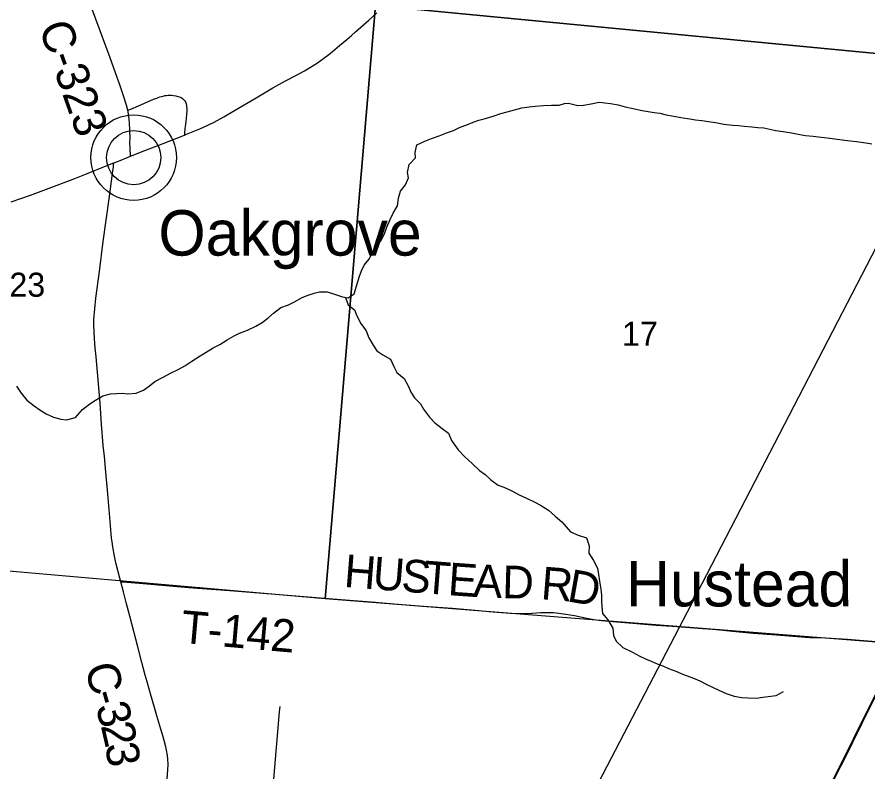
# Model space of a CAD drawing. Extents: x 0 to 1134, y 0 to 440.
# Drawn here: x 432.06 to 476.45, y 52.25 to 91.63 of the extents above; entities that cross this region are included whole.
import ezdxf

# ---------------------------------------------------------------- set-up
doc = ezdxf.new("R2010")
doc.units = 0
for name, color, linetype in [('GM_X_County_Road', 7, 'Continuous'), ('GM_X_County_Road_Text', 7, 'Continuous'), ('GM_X_Minor_River', 7, 'Continuous'), ('GM_X_Rail_Line', 7, 'Continuous'), ('GM_X_Section', 7, 'Continuous'), ('GM_X_Section_Text', 7, 'Continuous'), ('GM_X_Township_Road', 7, 'Continuous'), ('GM_X_Township_Road_Text', 7, 'Continuous'), ('GM_X_Unincorporated', 7, 'Continuous'), ('GM_X_Unincorporated_Location', 7, 'Continuous'), ('GM_X_Unincorporated_Text', 7, 'Continuous'), ('GM_X_US_Route', 7, 'Continuous')]:
    doc.layers.add(name, color=color, linetype=linetype)

msp = doc.modelspace()

# ---------------------------------------------------------------- linework, layer by layer
at = {"layer": 'GM_X_County_Road'}
for points in [[(437.833, 86.766), (437.761, 87.037), (437.59, 87.569), (437.411, 88.099), (437.195, 88.714), (436.912, 89.503), (436.688, 90.115), (436.4, 90.904), (435.935, 92.125)], [(440.787, 85.468), (440.894, 85.511), (441.585, 85.793), (442.013, 85.983), (442.347, 86.15), (442.837, 86.422), (443.402, 86.749), (444.525, 87.414), (445.409, 87.933), (446.06, 88.296), (446.637, 88.599), (447.05, 88.816), (447.374, 89.004), (447.687, 89.208), (447.991, 89.427), (448.386, 89.726), (448.885, 90.144), (449.263, 90.463), (449.502, 90.669), (449.716, 90.849), (450.416, 91.463), (450.828, 91.838)], [(437.983, 84.368), (437.981, 84.418), (437.966, 84.748), (437.948, 85.096), (437.95, 85.28), (437.934, 85.749), (437.922, 86.094), (437.907, 86.305), (437.87, 86.583), (437.833, 86.766)], [(437.983, 84.368), (438.725, 84.659), (439.681, 85.029), (440.787, 85.468)], [(437.102, 84.017), (437.35, 84.116), (437.857, 84.319), (437.983, 84.368)], [(431.746, 81.98), (432.757, 82.341), (433.586, 82.644), (435.071, 83.198), (435.676, 83.444), (436.712, 83.863), (437.102, 84.017)], [(437.466, 62.165), (437.415, 62.359), (437.225, 63.081), (437.173, 63.325), (437.134, 63.504), (437.049, 63.99), (437.013, 64.25), (436.99, 64.446), (436.935, 65.1), (436.859, 65.934), (436.775, 66.954), (436.696, 67.882), (436.613, 68.701), (436.557, 69.268), (436.466, 70.382), (436.388, 71.493), (436.284, 72.703), (436.178, 73.908), (436.137, 74.371), (436.103, 74.835), (436.082, 75.206), (436.064, 75.576), (436.07, 75.854), (436.11, 76.41), (436.172, 76.964), (436.35, 78.347), (436.557, 79.916), (436.714, 81.022), (436.861, 82.135), (437.057, 83.591), (437.083, 83.81), (437.095, 83.942), (437.102, 84.017)], [(439.89, 51.889), (439.928, 52.353), (439.941, 52.634), (439.93, 52.916), (439.908, 53.103), (439.856, 53.378), (439.813, 53.561), (439.731, 53.883), (439.629, 54.259), (439.564, 54.486), (439.356, 55.17), (439.229, 55.613), (439.017, 56.327), (438.838, 56.939), (438.739, 57.29), (438.564, 57.949), (438.356, 58.773), (438.15, 59.565), (437.939, 60.373), (437.75, 61.09), (437.603, 61.641), (437.466, 62.165)]]:
    msp.add_lwpolyline(points, dxfattribs=at)
at = {"layer": 'GM_X_Minor_River'}
for points in [[(435.853, 71.452), (436.15, 71.641), (436.538, 71.864), (436.925, 71.973), (437.243, 71.992), (437.538, 72.011), (437.844, 71.973), (438.263, 72.002), (438.651, 72.168), (438.96, 72.392), (439.246, 72.615), (439.68, 72.838), (440.102, 73.06), (440.467, 73.237), (440.81, 73.438), (441.176, 73.672), (441.61, 73.962), (441.93, 74.14), (442.296, 74.374), (442.638, 74.552), (443.026, 74.786), (443.38, 74.998), (443.666, 75.131), (444.087, 75.285), (444.521, 75.495), (444.84, 75.685), (445.149, 75.92), (445.436, 76.178), (445.825, 76.48), (446.213, 76.612), (446.498, 76.745), (446.932, 76.989), (447.239, 77.122), (447.558, 77.22), (447.842, 77.297), (448.228, 77.292), (448.623, 77.173), (449.03, 77.032), (449.335, 76.983), (449.644, 77.195), (449.762, 77.591), (449.904, 78.056), (450.022, 78.395), (450.173, 78.689), (450.403, 78.982), (450.588, 79.287), (450.797, 79.625), (451.062, 79.963), (451.248, 80.37), (451.343, 80.664), (451.518, 81.06), (451.68, 81.388), (451.912, 81.771), (451.951, 82.18), (452.057, 82.542), (452.322, 82.88), (452.474, 83.231), (452.421, 83.516), (452.517, 83.935), (452.85, 84.283), (452.831, 84.568), (452.915, 84.953), (453.337, 85.153), (453.679, 85.285), (454.077, 85.428), (454.522, 85.604), (454.829, 85.714), (455.172, 85.881), (455.525, 86.002), (455.855, 86.145), (456.151, 86.244), (456.436, 86.32), (456.902, 86.462), (457.29, 86.594), (457.619, 86.681), (458.006, 86.778), (458.393, 86.887), (458.779, 86.939), (459.097, 86.981), (459.517, 87.021), (459.948, 87.027), (460.334, 87.034), (460.618, 87.11), (460.82, 87.135)], [(460.82, 87.135), (461.314, 87.018), (461.61, 87.038), (462.008, 87.091), (462.429, 87.178), (462.725, 87.152), (463.02, 87.115), (463.417, 87.043), (463.779, 86.948), (464.119, 86.865), (464.664, 86.746), (464.981, 86.708), (465.299, 86.648), (465.594, 86.611), (465.923, 86.528), (466.331, 86.456), (466.694, 86.384), (467.159, 86.322), (467.454, 86.262), (467.783, 86.225), (468.135, 86.176), (468.498, 86.127), (468.94, 86.042), (469.394, 85.981), (469.69, 85.967), (469.996, 85.941), (470.393, 85.903), (470.711, 85.865), (471.018, 85.851), (471.324, 85.779), (471.619, 85.708), (472.027, 85.659), (472.458, 85.586), (472.901, 85.502), (473.196, 85.453), (473.593, 85.404), (474.013, 85.354), (474.33, 85.317), (474.716, 85.267), (475.113, 85.218), (475.522, 85.168), (475.851, 85.131), (476.339, 85.069), (476.645, 85.02)], [(449.2, 77.005), (449.331, 76.608), (449.656, 76.354), (449.789, 76.045), (449.999, 75.645), (450.267, 75.266), (450.409, 74.889), (450.643, 74.511), (450.821, 74.214), (451.135, 74.005), (451.541, 73.773), (451.706, 73.396), (451.872, 73.076), (452.254, 72.764), (452.487, 72.352), (452.608, 72.066), (452.786, 71.757), (453.111, 71.458), (453.266, 71.171), (453.567, 70.759), (453.858, 70.46), (454.24, 70.171), (454.566, 69.917), (454.731, 69.539), (455.077, 69.046), (455.424, 68.69), (455.794, 68.344), (456.186, 67.976), (456.478, 67.756), (456.781, 67.48), (457.163, 67.213), (457.457, 67.108), (457.84, 66.921), (458.257, 66.711), (458.629, 66.536), (459.068, 66.326), (459.373, 66.163), (459.778, 65.897), (460.137, 65.586), (460.473, 65.297)], [(432.02, 72.374), (432.277, 72.007), (432.567, 71.64), (432.949, 71.339), (433.241, 71.131), (433.579, 70.934), (433.951, 70.759), (434.335, 70.652), (434.641, 70.614), (435.107, 70.733), (435.464, 71.15), (435.853, 71.452)], [(460.473, 65.297), (460.928, 64.77), (461.324, 64.595), (461.766, 64.454), (461.899, 64.043), (461.895, 63.668), (462.13, 63.278), (462.342, 62.878), (462.395, 62.547), (462.437, 62.194), (462.513, 61.783), (462.544, 61.476), (462.552, 61.168), (462.572, 60.884), (462.603, 60.519), (462.872, 60.175), (463.141, 59.751), (463.183, 59.364), (463.316, 59.066), (463.665, 58.744), (464.174, 58.489), (464.547, 58.291), (464.841, 58.152), (465.147, 58.023), (465.452, 57.884), (465.746, 57.778), (466.052, 57.639), (466.425, 57.498), (466.833, 57.323), (467.354, 57.147), (467.682, 57.008), (468.044, 56.81), (468.338, 56.671), (468.677, 56.508), (469.062, 56.345), (469.469, 56.193), (469.878, 56.132), (470.184, 56.117), (470.616, 56.101), (470.969, 56.155), (471.253, 56.186), (471.663, 56.239), (472.051, 56.451)]]:
    msp.add_lwpolyline(points, dxfattribs=at)
at = {"layer": 'GM_X_Rail_Line'}
for points in [[(538.46, 190.872), (531.264, 175.625), (529.455, 171.744), (523.761, 151.987), (521.638, 146.912), (519.773, 143.896), (517.683, 141.431), (515.36, 138.979), (514.776, 138.349), (513.736, 135.72), (513.018, 133.756), (510.064, 126.441), (504.279, 111.389), (503.424, 109.358), (496.783, 96.163), (485.546, 73.661), (478.157, 58.904), (470.789, 44.152), (463.212, 28.991)], [(451.182, 30.018), (458.42, 44.067), (467.032, 60.601), (479.671, 85.012), (485.129, 95.275), (494.091, 112.577), (499.726, 123.224), (501.511, 125.956), (503.402, 128.057), (505.327, 129.949), (508.502, 133.012), (514.195, 138.036), (516.017, 139.869), (517.553, 141.551), (519.704, 144.119), (521.477, 147.018), (523.27, 151.286), (523.793, 152.748), (524.72, 156.111)]]:
    msp.add_lwpolyline(points, dxfattribs=at)
at = {"layer": 'GM_X_Section'}
for points in [[(452.931, 121.284), (482.612, 118.597), (483.61, 118.491), (481.064, 89.331), (450.756, 92.234)], [(420.142, 94.628), (450.756, 92.234), (448.14, 61.283), (417.486, 63.962)], [(450.756, 92.234), (481.064, 89.331), (478.432, 58.899), (448.14, 61.283)]]:
    msp.add_lwpolyline(points, close=True, dxfattribs=at)
at = {"layer": 'GM_X_Township_Road'}
for points in [[(437.833, 86.766), (437.987, 86.827), (438.516, 87.049), (439.181, 87.335), (439.349, 87.402), (439.427, 87.431), (439.505, 87.46), (439.587, 87.485), (439.673, 87.506), (439.766, 87.529), (439.853, 87.541), (439.94, 87.551), (440.033, 87.554), (440.119, 87.548), (440.225, 87.536), (440.336, 87.515), (440.441, 87.49), (440.539, 87.46), (440.625, 87.425), (440.694, 87.381), (440.748, 87.327), (440.792, 87.272), (440.838, 87.195), (440.872, 87.107), (440.895, 87.021), (440.905, 86.941), (440.912, 86.848), (440.912, 86.73), (440.887, 86.359), (440.863, 86.181), (440.844, 86.028), (440.817, 85.815), (440.794, 85.548), (440.787, 85.468)], [(437.466, 62.165), (437.497, 62.163), (437.657, 62.156), (437.802, 62.149), (438.004, 62.135), (438.632, 62.081), (441.009, 61.877), (443.133, 61.707), (444.887, 61.57), (447.896, 61.321), (449.632, 61.191), (450.755, 61.101), (451.12, 61.074), (452.142, 60.99), (453.256, 60.9), (454.779, 60.785), (455.95, 60.686), (456.878, 60.603), (457.807, 60.53), (458.271, 60.51), (458.549, 60.51), (458.919, 60.528), (459.385, 60.564), (459.665, 60.572), (460.04, 60.558), (460.319, 60.534), (460.69, 60.486), (461.149, 60.4), (461.787, 60.268), (462.153, 60.205), (462.547, 60.153), (462.93, 60.117), (463.355, 60.075), (464.19, 60.004), (465.396, 59.907), (466.471, 59.839), (467.157, 59.783), (467.824, 59.729), (468.332, 59.688), (468.903, 59.635), (469.359, 59.592), (469.728, 59.559), (470.47, 59.493), (471.676, 59.399), (472.529, 59.331), (473.412, 59.267), (474.252, 59.244), (475.378, 59.175), (477.063, 59.037)], [(445.268, 49.738), (445.326, 50.395), (445.459, 51.875), (445.758, 55.391), (445.782, 55.669)]]:
    msp.add_lwpolyline(points, dxfattribs=at)
at = {"layer": 'GM_X_Unincorporated'}
for radius in [2.232, 1.415]:
    msp.add_circle((438.142, 84.294), radius, dxfattribs=at)
at = {"layer": 'GM_X_Unincorporated_Location'}
msp.add_line((438.142, 84.294), (438.142, 84.294), dxfattribs=at)
at = {"layer": 'GM_X_US_Route'}
msp.add_lwpolyline([(474.673, 51.812), (475.043, 52.552), (475.294, 53.05), (475.664, 53.8), (476.157, 54.796), (476.739, 55.97), (477.104, 56.7), (477.445, 57.386), (477.775, 58.056), (478.176, 58.854)], dxfattribs=at)

# ---------------------------------------------------------------- texts
at = {"layer": 'GM_X_County_Road_Text'}
for s, height, rotation, p in [('C-323', 1.7045, 289.5374, (433.171, 91.103)), ('C', 1.705, 284.4935, (435.583, 57.729)), ('-', 1.705, 285.9844, (435.946, 56.327)), ('3', 1.705, 285.7631, (436.139, 55.655)), ('2', 1.705, 282.9804, (436.418, 54.666)), ('3', 1.705, 278.6243, (436.648, 53.677))]:
    msp.add_text(s, height=height, rotation=rotation, dxfattribs=at).set_placement(p)
at = {"layer": 'GM_X_Section_Text'}
for s, p in [('23', (431.657, 77.036)), ('17', (463.619, 74.477))]:
    msp.add_text(s, height=1.2557, rotation=0, dxfattribs=at).set_placement(p)
at = {"layer": 'GM_X_Township_Road_Text'}
for s, height, rotation, p in [('H', 1.705, 355.4581, (449.077, 61.904)), ('U', 1.705, 355.4581, (450.572, 61.786)), ('S', 1.705, 355.4602, (452.068, 61.667)), ('T', 1.705, 355.4695, (453.214, 61.576)), ('E', 1.705, 356.0184, (454.503, 61.474)), ('A', 1.705, 357.5943, (455.826, 61.382)), ('D', 1.705, 358.4396, (457.352, 61.318)), ('R', 1.705, 355.4367, (459.353, 61.263)), ('D', 1.705, 350.0197, (460.706, 61.157)), ('T-142', 1.7045, 354.9609, (440.561, 58.988))]:
    msp.add_text(s, height=height, rotation=rotation, dxfattribs=at).set_placement(p)
at = {"layer": 'GM_X_Unincorporated_Text'}
for s, p in [('Oakgrove', (439.432, 79.183)), ('Hustead', (463.831, 60.883))]:
    msp.add_text(s, height=2.3693, rotation=0, dxfattribs=at).set_placement(p)

doc.saveas('drawing.dxf')
